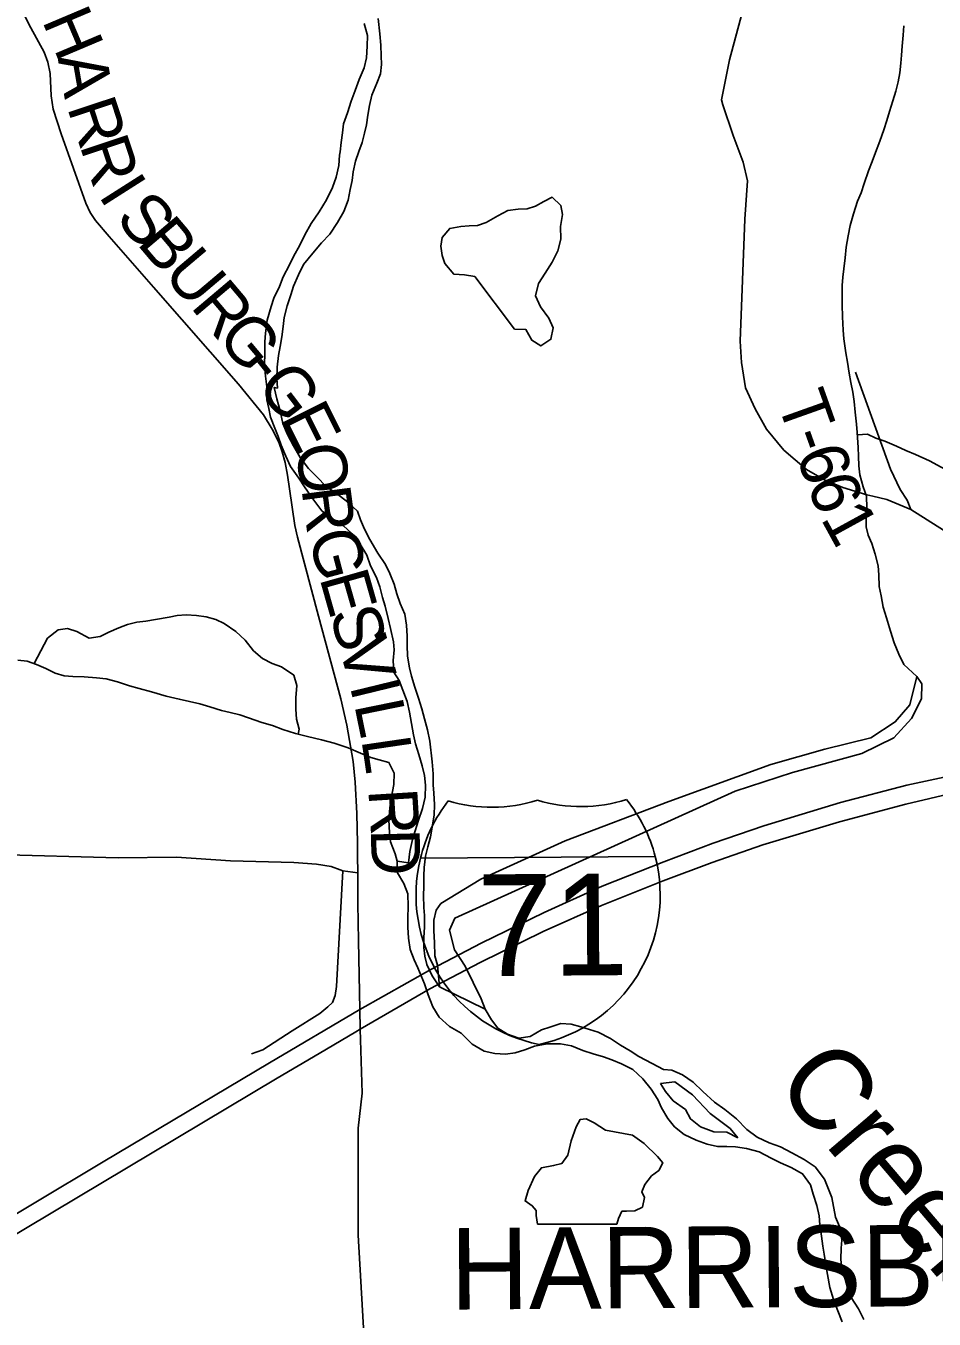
# Model space of a CAD drawing. Extents: x 114843 to 284848, y 317643 to 566895.
# Drawn here: x 156074 to 161654, y 333446 to 341392 of the extents above; entities that cross this region are included whole.
import ezdxf

# ---------------------------------------------------------------- set-up
doc = ezdxf.new("R2010")
doc.units = 0
for name, color, linetype in [('GM_X_Corporation_Text', 7, 'Continuous'), ('GM_X_County_Road', 7, 'Continuous'), ('GM_X_County_Road_Text', 7, 'Continuous'), ('GM_X_Interstate_Location', 7, 'Continuous'), ('GM_X_Interstate_Route', 7, 'Continuous'), ('GM_X_Interstate_Shield', 7, 'Continuous'), ('GM_X_Major_River', 7, 'Continuous'), ('GM_X_Major_River_Text', 7, 'Continuous'), ('GM_X_Minor_Lake', 7, 'Continuous'), ('GM_X_Minor_River', 7, 'Continuous'), ('GM_X_Township_Road', 7, 'Continuous'), ('GM_X_Township_Road_Text', 7, 'Continuous')]:
    doc.layers.add(name, color=color, linetype=linetype)

msp = doc.modelspace()

# ---------------------------------------------------------------- linework, layer by layer
at = {"layer": 'GM_X_County_Road'}
for points in [[(161276.7, 338502), (161241.3, 338510.1), (161093.6, 338555.2), (160981, 338602.8), (160870.6, 338665.8), (160731.1, 338785.8), (160624.5, 338914.9), (160555.4, 339039.8), (160495.1, 339169.2), (160469.8, 339323), (160462.2, 339455), (160491.6, 340205.5), (160507.7, 340439.9), (160481.6, 340554.1), (160419.6, 340718.5), (160355.6, 340906.8), (160347.6, 340936.9), (160397.7, 341183.2), (160541.9, 341726)], [(158112.5, 336292.5), (158111.7, 336371.2), (158107.7, 336553.1), (158096.8, 336746.3), (158084.5, 336871.5), (158046.4, 337095), (158009.5, 337257.5), (157872.7, 337765.7), (157742.1, 338250.5), (157726.8, 338322.6), (157693.8, 338548.7), (157681.1, 338632.1), (157666.6, 338709.5), (157648.7, 338774.7), (157628.2, 338834.6), (157586.8, 338913.5), (157534.8, 339002.8), (157381.1, 339191.4), (156858.9, 339786.5), (156586.8, 340098.8), (156501.7, 340196.5), (156470, 340245), (156442.6, 340303.2), (156291.5, 340729.5), (156242.6, 340879.7), (156229.8, 340962.3), (156224.5, 341098.9), (156210, 341170.2), (156187, 341231), (156104.9, 341379.2), (155969.8, 341648.1)], [(162273.2, 337704.3), (162236, 337834.6), (162206.3, 337908.2), (162182.6, 337945.9), (162156.2, 337984.2), (162102.3, 338031.7), (162032.2, 338082.3), (161938.4, 338146.5), (161712.7, 338294.6), (161511.5, 338420.7), (161362.6, 338482.3), (161276.7, 338502)], [(158116.6, 334052), (158116.7, 334619.8), (158139.9, 334834.2), (158128.7, 335227.4), (158126.3, 335348.7), (158117.9, 335770.7), (158113.4, 336000.4), (158113.5, 336187.5), (158112.5, 336292.5)], [(158137.4, 332695.5), (158148.4, 332889.6), (158159.4, 333213.9), (158116.6, 333962.5), (158116.6, 333999.9), (158116.6, 334052)]]:
    msp.add_lwpolyline(points, dxfattribs=at)
at = {"layer": 'GM_X_Interstate_Route'}
msp.add_line((157875.7, 335078.2), (158101.6, 335211.4), dxfattribs=at)
for points in [[(159877, 336094), (159988.7, 336138.6), (160290.2, 336252.7), (160602.8, 336359.8), (161072.9, 336502.2), (161480.7, 336609.4), (161923.3, 336714), (162445.2, 336806.7), (162761.8, 336854.8), (162787.7, 336857.9)], [(155700.3, 333905.3), (156550, 334411.8), (157571.3, 335020.9), (158126.3, 335348.7), (158562.2, 335593.5), (158871, 335755.5), (159257.8, 335945.7), (159615.7, 336105.8), (159994.5, 336257), (160296, 336371.1), (160608.6, 336478.2), (161078.7, 336620.6), (161486.6, 336727.8), (161934.8, 336822.9)], [(158101.6, 335211.4), (158128.7, 335227.4), (158556.4, 335475.1), (158865.2, 335637.1), (159252, 335827.3), (159609.8, 335987.4), (159877, 336094)], [(151590.4, 331333.2), (153437.6, 332434.6), (154204, 332893.5), (154889.1, 333295.6), (155774.7, 333827.6), (157618.1, 334926.3), (157875.7, 335078.2)]]:
    msp.add_lwpolyline(points, dxfattribs=at)
at = {"layer": 'GM_X_Interstate_Shield'}
for p, q in [((158498, 336277.6), (159940.8, 336287.9)), ((159940.8, 336287.9), (158498, 336277.6)), ((159940.8, 336287.9), (158498, 336277.6))]:
    msp.add_line(p, q, dxfattribs=at)
for centre, start, end in [((159408.6, 336054.2), 142.08127, 166.21896), ((158936.5, 337529), 253.42141, 287.40326), ((159484.4, 337532.9), 253.42142, 287.40327), ((159033.6, 336051.5), 14.60571, 38.7434), ((159408.6, 336054.2), 166.21897, 258.87536), ((159033.6, 336051.5), 281.94931, 14.60571)]:
    msp.add_arc(centre, 937.6, start, end, dxfattribs=at)
at = {"layer": 'GM_X_Major_River'}
for points in [[(158027.3, 340252.4), (158053.5, 340320.4), (158065.7, 340386.4), (158079.8, 340442.4), (158086, 340496.4), (158100.1, 340560.5), (158120.3, 340620.5), (158140.5, 340676.5), (158154.6, 340732.5), (158166.7, 340784.5), (158174.9, 340844.5), (158185, 340902.6), (158199.2, 340966.6), (158231.4, 341040.6), (158253.6, 341096.6), (158259.7, 341154.6), (158257.8, 341208.7), (158254, 341272.8), (158248.1, 341342.8), (158238.4, 341437)], [(158152.2, 341407.2), (158172.1, 341333.1), (158171.9, 341267), (158167.7, 341194.9), (158151.6, 341134.9), (158121.4, 341062.9), (158097.2, 340994.9), (158073, 340928.9), (158050.8, 340858.9), (158026.6, 340790.9), (158018.5, 340734.9), (158012.3, 340674.8), (158006.2, 340618.8)], [(158006.2, 340618.8), (158002.1, 340598.8), (157998, 340534.7), (157979.8, 340462.7), (157957.6, 340398.7), (157921.4, 340322.7), (157875.2, 340248.8), (157827, 340178.8), (157788.8, 340108.9), (157756.6, 340044.9), (157718.4, 339974.9), (157694.2, 339923), (157656, 339851), (157631.9, 339791), (157597.7, 339719), (157581.5, 339667), (157557.3, 339585), (157547.1, 339504.9), (157543, 339450.9), (157542.8, 339380.8), (157540.6, 339308.7), (157546.5, 339240.6), (157554.3, 339174.6), (157554.1, 339094.5), (157566, 339040.4), (157577.9, 338988.3), (157603.7, 338920.1), (157623.7, 338870), (157643.5, 338815.9), (157671.4, 338747.8), (157699.3, 338685.6), (157751.1, 338613.4), (157787, 338559.2), (157836.9, 338487), (157892.8, 338412.8), (157956.7, 338360.5), (158024.7, 338320.3), (158076.6, 338274.1), (158128.5, 338207.9), (158168.4, 338139.7), (158192.2, 338075.6), (158228.1, 338003.4), (158248, 337945.3), (158265.8, 337881.1), (158281.7, 337827), (158299.6, 337750.9), (158315.4, 337688.8), (158333.2, 337608.6), (158337.1, 337558.6), (158331, 337492.5), (158334.8, 337420.4), (158366.7, 337370.3), (158390.6, 337310.1), (158416.4, 337242), (158430.3, 337175.9), (158444.1, 337105.8), (158456, 337035.6), (158467.9, 336981.5), (158487.7, 336915.4), (158509.6, 336845.3), (158523.4, 336787.2), (158529.3, 336727.1), (158527.1, 336653), (158510.9, 336582.9), (158486.7, 336512.9), (158466.6, 336446.9), (158450.4, 336392.9), (158432.2, 336318.9), (158426, 336250.8), (158356, 336261), (158357.8, 336188.9), (158395.7, 336122.7), (158421.6, 336058.6), (158423.4, 335982.5), (158421.2, 335912.4), (158421.1, 335854.3), (158424.9, 335786.2), (158434.8, 335718.1), (158460.6, 335654), (158482.5, 335603.8), (158522.3, 335505.6), (158546.2, 335439.5), (158574, 335365.3), (158613.9, 335301.1), (158677.8, 335244.8), (158747.8, 335202.6), (158815.7, 335136.3), (158889.6, 335092.1), (158955.7, 335077.9), (159021.7, 335073.7), (159079.8, 335081.5), (159139.9, 335101.4), (159200, 335123.2), (159276.1, 335137), (159358.2, 335138.8), (159426.2, 335124.6), (159496.2, 335096.4), (159560.2, 335076.2), (159622.2, 335058), (159674.2, 335039.8), (159734.2, 335015.6)], [(157620.4, 339166.4), (157616.5, 339226.4), (157618.7, 339294.5), (157626.8, 339366.6), (157637, 339422.6), (157647.1, 339482.6), (157655.3, 339544.7), (157661.4, 339600.7), (157679.6, 339672.7), (157701.8, 339738.7), (157718, 339792.8), (157748.2, 339862.7), (157780.3, 339926.7), (157836.5, 339996.6), (157890.7, 340058.5), (157940.9, 340112.5), (157989.1, 340184.4), (158027.3, 340252.4)], [(158616.4, 335487.3), (158570.5, 335555.5), (158536.6, 335625.7), (158524.7, 335675.8), (158518.9, 335729.9), (158519, 335792), (158523.2, 335854), (158523.3, 335926.1), (158519.5, 335976.2), (158517.6, 336048.3), (158519.8, 336104.3), (158519.9, 336170.4), (158522.1, 336220.5), (158530.2, 336290.5), (158544.4, 336348.6), (158560.6, 336410.6), (158582.9, 336542.7), (158585.1, 336608.8), (158581.2, 336678.9), (158577.3, 336728.9), (158575.5, 336797), (158569.7, 336871.1), (158556, 336997.3), (158542.1, 337067.4), (158522.3, 337133.6), (158506.4, 337195.7), (158486.6, 337261.8), (158464.7, 337329.9), (158442.8, 337396.1), (158431, 337448.2), (158419.1, 337520.3), (158417.3, 337586.4), (158417.4, 337642.4), (158413.6, 337710.5), (158401.7, 337778.6), (158373.9, 337842.8), (158354, 337902.9), (158336.1, 337961), (158310.2, 338027.2), (158284.3, 338083.3), (158236.5, 338153.5), (158186.6, 338235.7), (158154.8, 338299.9), (158130.9, 338358), (158111, 338410.2), (158053.1, 338466.4), (157981.1, 338520.6), (157921.2, 338560.9), (157859.3, 338623.1), (157811.3, 338673.3), (157759.5, 338739.5), (157717.6, 338811.7), (157681.7, 338881.9), (157653.9, 338950), (157636, 339026.2), (157616.2, 339100.3), (157600.3, 339170.4), (157620.4, 339166.4)], [(158896.3, 335350.4), (158616.4, 335487.3)], [(161221.7, 333443.4), (161189.8, 333509.6), (161144, 333579.8), (161122.1, 333637.9), (161108.2, 333692), (161086.3, 333748.2), (161080.5, 333814.3), (161082.7, 333882.4), (161086.8, 333932.4), (161079, 334000.5), (161049.1, 334072.7), (161025.4, 334192.9), (161001.5, 334255.1), (160981.6, 334307.2), (160923.7, 334381.5), (160855.8, 334427.7), (160779.8, 334468), (160709.9, 334504.2), (160639.9, 334530.5), (160567.9, 334564.7), (160503.9, 334610.9), (160440, 334677.2), (160368.1, 334733.5), (160304.2, 334779.7), (160234.2, 334844), (160174.3, 334902.2), (160108.4, 334946.5), (160042.4, 334976.7), (159992.4, 334980.8), (159922.4, 335017.1), (159840.4, 335059.4), (159786.5, 335095.6), (159726.5, 335129.8), (159666.5, 335170), (159590.6, 335210.3), (159536.6, 335226.4), (159484.6, 335242.6), (159424.5, 335258.8), (159360.5, 335263), (159292.4, 335241.1), (159242.3, 335223.2), (159172.1, 335183.4), (159102, 335171.6), (159034, 335197.8), (158974.1, 335234), (158934.2, 335286.2), (158896.3, 335350.4)], [(159734.2, 335015.6), (159802.2, 334979.4), (159864.1, 334923.1), (159916, 334858.9), (159955.9, 334796.7), (159979.8, 334744.6), (160017.7, 334678.4), (160059.6, 334628.2), (160119.5, 334580), (160191.5, 334545.7), (160259.5, 334521.5), (160323.5, 334507.3), (160381.6, 334507.1), (160433.6, 334505), (160501.6, 334494.8), (160579.7, 334474.5), (160653.6, 334436.3), (160709.6, 334406.1), (160775.6, 334377.9), (160845.6, 334339.6), (160895.4, 334271.4), (160911.3, 334213.3), (160933.2, 334145.1), (160947, 334081), (160952.9, 334024.9), (160962.7, 333956.8), (160970.6, 333894.7), (160978.5, 333844.6), (160988.3, 333778.5), (160998.2, 333720.4), (161014, 333640.2), (161035.8, 333566.1), (161061.7, 333497.9), (161089.6, 333429.7)], [(160447.8, 334561), (160401.8, 334617.2), (160278, 334709.7), (160170.1, 334824.1), (160062.2, 334904.5), (159974.1, 334894.8)], [(159974.1, 334894.8), (160004, 334844.6), (160051.9, 334788.4), (160125.9, 334734.1), (160157.8, 334676), (160219.7, 334627.8), (160301.7, 334597.5), (160379.8, 334595.3), (160447.8, 334561)]]:
    msp.add_lwpolyline(points, dxfattribs=at)
at = {"layer": 'GM_X_Minor_Lake'}
for points in [[(159076.3, 339529.2), (159146.4, 339526.6), (159181.9, 339460.2), (159237.7, 339425.6), (159300.2, 339467.2), (159312.8, 339537.2), (159287.2, 339595.6), (159235.7, 339666.1), (159206.2, 339734.5), (159222.9, 339808.6), (159265.5, 339872.3), (159308.1, 339940.1), (159342.7, 340009.9), (159361.4, 340081.9), (159358, 340160.1), (159370.6, 340234.1), (159361.1, 340288.3), (159307.4, 340338.9), (159257.1, 340313.3), (159204.8, 340283.7), (159154.6, 340268.1), (159098.5, 340266.6), (159034.3, 340257.1), (158974, 340225.6), (158901.5, 340184.1), (158849.3, 340166.5), (158797.2, 340163), (158747.1, 340159.4), (158678.9, 340148), (158632.3, 340092.3), (158623.9, 340038.2), (158631.4, 339982), (158649, 339931.8), (158702.6, 339867.2), (158768.6, 339862.6), (158832.6, 339852)], [(158832.6, 339852), (159076.3, 339529.2)], [(159705.4, 334029.7), (159715.7, 334063.7), (159736.1, 334109.6), (159764.1, 334109.4), (159816.2, 334110.9), (159862.5, 334134.6), (159875, 334194.6), (159859.3, 334228.8), (159877.7, 334272.8), (159918.2, 334326.6), (159962.5, 334360.3), (159986.9, 334406.2), (159955.2, 334446.5), (159871.8, 334525.4), (159802.1, 334576.2), (159636.1, 334607.7), (159566.3, 334652.4), (159516.5, 334676.8), (159480.4, 334673.2), (159456, 334627.3), (159425.2, 334541.3), (159404.4, 334453.3), (159368, 334403.5), (159315.8, 334389.9), (159241.5, 334376.5), (159199, 334322.8), (159160.3, 334236.9), (159141.7, 334172.9), (159185.5, 334142.5), (159209.3, 334114.2), (159209, 334082.1), (159216.6, 334030)], [(159216.6, 334030), (159705.4, 334029.7)]]:
    msp.add_lwpolyline(points, dxfattribs=at)
at = {"layer": 'GM_X_Minor_River'}
for points in [[(161467.5, 341392.4), (161463, 341334.3), (161458.4, 341268.2), (161454, 341212.1), (161449.5, 341162.1), (161443, 341104), (161432.6, 341048), (161418.1, 340990), (161399.5, 340932), (161381, 340866), (161364.5, 340810.1), (161346, 340754.1), (161321.4, 340684.2), (161294.7, 340614.3), (161274.2, 340558.4), (161251.7, 340502.4), (161225.1, 340424.5), (161206.6, 340366.5), (161184.1, 340314.6), (161159.4, 340236.7), (161138.8, 340164.7), (161126.2, 340102.7), (161113.6, 340032.7), (161107.1, 339966.6), (161098.5, 339898.5), (161094.1, 339848.5), (161089.6, 339796.4), (161088.6, 339678.2), (161092, 339604), (161095.4, 339521.8), (161098.9, 339469.6), (161112.2, 339383.3), (161121.7, 339325.1), (161133.2, 339258.9), (161142.7, 339200.7)], [(161142.7, 339200.7), (161154.3, 339142.5), (161163.8, 339084.3), (161169.3, 339018.1), (161176.7, 338945.9), (161182.2, 338893.7), (161187.5, 338801.5), (161189.1, 338749.4), (161192.6, 338689.2), (161198.1, 338633), (161217.5, 338560.7), (161239.1, 338502.4), (161240.5, 338430.2), (161235.9, 338364.2), (161237.5, 338314), (161249.1, 338263.8), (161270.7, 338211.5), (161292.2, 338147.2), (161309.6, 338074.9), (161315.2, 338018.7), (161316.6, 337948.6), (161328.1, 337890.3), (161341.6, 337820.1), (161361, 337755.8), (161386.4, 337673.4), (161407.8, 337601), (161437.3, 337532.6), (161468.8, 337468.2), (161548.3, 337395.4)], [(161183.1, 338879.7), (161244.3, 338883.2), (161296.1, 338858.7), (161352.1, 338840.1), (161423.9, 338809.5), (161479.8, 338782.9), (161539.7, 338758.4), (161625.5, 338719.5), (161697.3, 338680.8), (161772, 338643.3)], [(157746.5, 337040.2), (157753.8, 337071.5), (157736.3, 337131.8), (157732.8, 337193.9), (157733.4, 337264.1), (157738, 337340.2), (157720.5, 337402.5), (157644.8, 337453.3), (157586.9, 337473.8), (157527.1, 337504.4), (157473.4, 337553), (157421.8, 337617.6), (157364.2, 337672.2), (157292.5, 337720.9), (157240.6, 337745.4), (157182.7, 337761.9), (157122.7, 337770.5), (157058.6, 337773), (157004.5, 337769.5), (156954.3, 337759.9), (156870.1, 337744.6), (156811.9, 337735.1), (156755.7, 337727.6), (156699.5, 337714), (156645.3, 337694.5), (156583, 337667), (156530.7, 337641.3), (156462.5, 337629.9), (156386.7, 337670.7), (156330.8, 337689.2), (156272.6, 337681.7), (156208.1, 337630.1), (156124.5, 337474.1)], [(158356, 336261), (158342.3, 336304.7), (158314.9, 336379.1), (158307.3, 336433.3), (158304, 336513.5), (158310.6, 336587.6), (158321.2, 336655.7), (158335.8, 336731.7), (158336.4, 336799.8), (158304.9, 336866.3), (158245, 336882.8), (158193, 336897.3), (158129.1, 336923.9), (158055.3, 336956.6), (157967.4, 336985.4), (157891.5, 337006.2), (157803.5, 337027), (157731.5, 337043.6), (157653.6, 337068.4), (157589.7, 337093), (157523.8, 337111.6), (157441.9, 337140.3), (157388, 337158.9), (157330, 337173.4), (157276, 337185.9), (157204.1, 337208.6), (157142.2, 337227.1), (157016.2, 337256.3), (156936.2, 337273), (156846.3, 337299.9), (156770.4, 337320.6), (156710.4, 337337.1), (156636.5, 337361.8), (156568.6, 337380.4), (156508.5, 337387), (156432.4, 337391.7), (156362.4, 337394.3), (156310.3, 337398.7), (156254.4, 337415.3), (156196.5, 337443.8), (156140.6, 337468.4), (156082.7, 337488.9), (156024.7, 337495.4)], [(158624.2, 335999.6), (158869.8, 336149.8), (159386.6, 336385.8), (160023.6, 336626.9), (160650.4, 336853.9), (160983.7, 336947.3), (161264.7, 337017), (161415.8, 337115.9), (161504.8, 337221.4), (161548.3, 337395.4)], [(158676.9, 335836.8), (158709.6, 335910.6), (160432.7, 336689.5), (160784.2, 336804.7), (161209.8, 336921.3), (161406.9, 337017.8), (161516.1, 337137.1), (161577.2, 337256.8), (161578, 337349), (161548.3, 337395.4)], [(158624.2, 335999.6), (158595.8, 335959.7), (158581.3, 335897.7), (158580.7, 335831.6), (158584.1, 335761.4), (158587.4, 335679.2), (158603, 335620.9), (158616.4, 335487.3)], [(158896.3, 335350.4), (158871.4, 335414.5), (158773.2, 335615.4), (158707.9, 335716.2), (158676.9, 335836.8)], [(158896.3, 335350.4), (158616.4, 335487.3)]]:
    msp.add_lwpolyline(points, dxfattribs=at)
at = {"layer": 'GM_X_Township_Road'}
for points in [[(161511.5, 338420.7), (161489.1, 338477.8), (161444.6, 338543.4), (161386.5, 338668.5), (161170.3, 339264.3)], [(150130.8, 336580.5), (150855.4, 336511.5), (151644, 336458.5), (151724.1, 336458.4), (152082.3, 336444), (152878.9, 336405), (154033.8, 336361.6), (155232.8, 336340.2), (155883.3, 336301.4), (156641.9, 336280.6), (157000.2, 336284.2), (157332.4, 336261.8), (157720.7, 336251.4), (157860.8, 336241.2), (157948.9, 336227), (158005, 336207), (158021.5, 336201.6), (158113.5, 336187.5)], [(157459.5, 335075.7), (157529.5, 335101.8), (157709.5, 335218.1), (157879.5, 335324.4), (157929.4, 335364.5), (157957.4, 335392.6), (157975.4, 335434.7), (157983.3, 335490.8), (157989.1, 335603), (158021.5, 336201.6)]]:
    msp.add_lwpolyline(points, dxfattribs=at)

# ---------------------------------------------------------------- texts
at = {"layer": 'GM_X_Corporation_Text'}
msp.add_text('HARRISBURG', height=500.04, rotation=0.41234, dxfattribs=at).set_placement((158683.2, 333504.8))
at = {"layer": 'GM_X_County_Road_Text'}
for s, rotation, p in [('H', 292.91179, (156171, 341426)), ('A', 279.81651, (156268.7, 341200.1)), ('R', 288.30455, (156325.5, 340893)), ('R', 288.41582, (156403.1, 340658.4)), ('I', 302.46949, (156515.4, 340352.2)), ('S', 312.40692, (156616, 340203.2)), ('B', 310.2361, (156750.6, 340056)), ('U', 310.19291, (156909.7, 339867.9)), ('R', 310.19188, (157080.1, 339666.2)), ('G', 309.92379, (157238.9, 339478.3)), ('-', 308.77953, (157407.3, 339277)), ('G', 307.22683, (157483.2, 339182.7)), ('E', 296.57776, (157635.1, 338985)), ('O', 278.53726, (157728, 338808)), ('R', 277.44172, (157767, 338548.4)), ('G', 284.8797, (157807.1, 338262.3)), ('E', 285.87055, (157876.4, 338001.7)), ('S', 285.86559, (157937.8, 337785.8)), ('V', 285.42047, (157993, 337591.7)), ('I', 283.69597, (158062.6, 337339.5)), ('L', 281.52348, (158091.1, 337222.8)), ('L', 278.34878, (158135.2, 337007.2)), ('R', 273.55189, (158177.8, 336700)), ('D', 271.45239, (158192.9, 336456.9))]:
    msp.add_text(s, height=300, rotation=rotation, dxfattribs=at).set_placement(p)
at = {"layer": 'GM_X_Interstate_Location'}
for s, p in [('-', (159222.1, 335883.8)), ('.', (159222.2, 335883.8)), (',', (159222.1, 335883.8)), ('71', (159019.3, 335675.3))]:
    msp.add_text(s, height=1, rotation=0.41234, dxfattribs=at).set_placement(p)
at = {"layer": 'GM_X_Interstate_Shield'}
msp.add_text('71', height=625.05, rotation=0.41234, dxfattribs=at).set_placement((158848.5, 335553.5))
at = {"layer": 'GM_X_Major_River_Text'}
msp.add_text('Creek', height=500.09, rotation=310.40292, dxfattribs=at).set_placement((160664, 334888.4))
at = {"layer": 'GM_X_Township_Road_Text'}
for s, rotation, p in [('T', 289.61373, (160685.6, 339087.7)), ('-', 289.66983, (160761, 338876)), ('6', 289.90382, (160802.9, 338758.7)), ('6', 291.31819, (160868.7, 338577.4)), ('1', 298.73108, (160953.8, 338366.9))]:
    msp.add_text(s, height=300, rotation=rotation, dxfattribs=at).set_placement(p)

doc.saveas('drawing.dxf')
